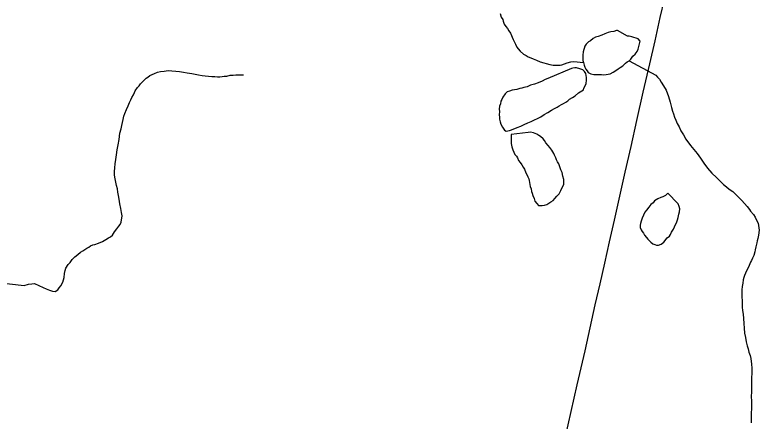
# Model space of a CAD drawing. Extents: x 103424 to 290657, y 38711 to 110967.
# Drawn here: x 130753 to 134964, y 49490 to 51790 of the extents above; entities that cross this region are included whole.
import ezdxf

# ---------------------------------------------------------------- set-up
doc = ezdxf.new("R2010")
doc.units = 0
for name, color, linetype in [('GM_X_County_Road', 7, 'Continuous'), ('GM_X_Minor_Lake', 7, 'Continuous'), ('GM_X_Minor_River', 7, 'Continuous')]:
    doc.layers.add(name, color=color, linetype=linetype)

msp = doc.modelspace()

# ---------------------------------------------------------------- linework, layer by layer
at = {"layer": 'GM_X_County_Road'}
msp.add_lwpolyline([(133867.1, 49393.6), (133901.1, 49544.9), (133935.2, 49696.1), (133957.3, 49792.3), (133979.4, 49888.6), (134008.4, 50018.4), (134037.4, 50148.1), (134063.9, 50266.4), (134090.5, 50384.6), (134118, 50505.8), (134145.5, 50627), (134176.2, 50763.2), (134206.9, 50899.4), (134239.9, 51045.8), (134272.9, 51192.3), (134309, 51352.3), (134345.1, 51512.4), (134375.1, 51644.1), (134405.1, 51775.8), (134428.9, 51880.2), (134444.6, 51952.1)], dxfattribs=at)
at = {"layer": 'GM_X_Minor_Lake'}
for points in [[(134162.4, 51701.8), (134157.7, 51701.1), (134141.6, 51696.7), (134125.5, 51694.3), (134109.4, 51689.9), (134091.4, 51683.5), (134073.4, 51675), (134053.3, 51668.5), (134039.2, 51664.2), (134025.3, 51655.8), (134009.4, 51643.4), (133999.4, 51637.1), (133985.5, 51624.7), (133977.7, 51612.4), (133968.3, 51581.9), (133966.7, 51561.7), (133967, 51545.5), (133967.3, 51531.4), (133969.6, 51521.4), (133973.9, 51505.3), (133978.2, 51493.3), (133984.5, 51483.3), (133990.8, 51473.4), (133997.1, 51463.4), (134011.4, 51455.6), (134029.6, 51452), (134045.8, 51452.4)], [(134162.4, 51701.8), (134157.7, 51701.1), (134141.6, 51696.7), (134125.5, 51694.3), (134109.4, 51689.9), (134091.4, 51683.5), (134073.4, 51675), (134053.3, 51668.5), (134039.2, 51664.2), (134025.3, 51655.8), (134009.4, 51643.4), (133999.4, 51637.1), (133985.5, 51624.7), (133977.7, 51612.4), (133968.3, 51581.9), (133966.7, 51561.7), (133967, 51545.5), (133967.3, 51531.4), (133969.6, 51521.4), (133973.9, 51505.3), (133978.2, 51493.3), (133984.5, 51483.3), (133990.8, 51473.4), (133997.1, 51463.4), (134011.4, 51455.6), (134029.6, 51452), (134045.8, 51452.4), (134072.1, 51452.9), (134086.3, 51451.2), (134098.3, 51453.5), (134110.5, 51453.8), (134120.5, 51456), (134138.5, 51466.5), (134152.5, 51474.9), (134166.4, 51485.3), (134178.4, 51491.6), (134192.3, 51502), (134208.1, 51516.5), (134218.1, 51524.7), (134228, 51531), (134238, 51539.3), (134249.7, 51555.7), (134263.6, 51568.1), (134273.4, 51582.5), (134279.2, 51596.7), (134282.9, 51610.9), (134286.6, 51627.2), (134290.4, 51641.4), (134280, 51655.3), (134243.3, 51666.6), (134229.1, 51670.3), (134219, 51670.1), (134162.4, 51701.8)], [(134045.8, 51452.4), (134072.1, 51452.9), (134086.3, 51451.2), (134098.3, 51453.5), (134110.5, 51453.8), (134120.5, 51456), (134138.5, 51466.5), (134152.5, 51474.9), (134166.4, 51485.3), (134178.4, 51491.6), (134192.3, 51502), (134208.1, 51516.5), (134218.1, 51524.7), (134228, 51531), (134238, 51539.3), (134249.7, 51555.7), (134263.6, 51568.1), (134273.4, 51582.5), (134279.2, 51596.7), (134282.9, 51610.9), (134286.6, 51627.2), (134290.4, 51641.4), (134280, 51655.3), (134243.3, 51666.6), (134229.1, 51670.3), (134219, 51670.1), (134162.4, 51701.8)], [(133903.5, 51487.6), (133769.3, 51430.1), (133753.3, 51423.7), (133737.3, 51415.3), (133713.3, 51404.7), (133693.2, 51398.2), (133671.1, 51391.7), (133651.1, 51383.1), (133633, 51378.7), (133620.9, 51374.4), (133610.8, 51374.2), (133592.8, 51367.7), (133580.7, 51365.5), (133566.6, 51363.1), (133552.5, 51358.8), (133538.5, 51354.4), (133526.6, 51344.1), (133514.9, 51323.6), (133509.1, 51311.4), (133503.3, 51301.2), (133501.5, 51287), (133495.8, 51272.8), (133494.1, 51256.6), (133494.4, 51242.5), (133492.8, 51224.3), (133495.1, 51210.2), (133495.3, 51200.1), (133499.7, 51184), (133502, 51172), (133512.5, 51154), (133522.9, 51138.1), (133533.1, 51132.3), (133551.3, 51134.7), (133563.3, 51139), (133595.4, 51151.8), (133615.4, 51160.3), (133635.4, 51168.8), (133655.4, 51179.3), (133673.5, 51185.8), (133729.5, 51213.3), (133747.4, 51225.7), (133769.4, 51238.3), (133789.3, 51250.9), (133807.3, 51259.4), (133821.3, 51267.7), (133833.2, 51276.1), (133845.2, 51282.4), (133857.2, 51288.7), (133871.2, 51295.1), (133881.2, 51303.4), (133891, 51313.7), (133909, 51322.1), (133923, 51332.5), (133942.8, 51349.1), (133960.8, 51359.6), (133970.8, 51365.9), (133972.6, 51376), (133982.3, 51392.4), (133986.2, 51402.5), (133987.8, 51420.7), (133987.5, 51434.9), (133985.2, 51446.9), (133982.9, 51459), (133976.6, 51468.9), (133966.3, 51478.8), (133950, 51484.5), (133931.7, 51490.2), (133921.6, 51490), (133909.5, 51487.7), (133903.5, 51487.6)], [(133903.5, 51487.6), (133769.3, 51430.1), (133753.3, 51423.7), (133737.3, 51415.3), (133713.3, 51404.7), (133693.2, 51398.2), (133671.1, 51391.7), (133651.1, 51383.1), (133633, 51378.7), (133620.9, 51374.4), (133610.8, 51374.2), (133592.8, 51367.7), (133580.7, 51365.5), (133566.6, 51363.1), (133552.5, 51358.8), (133538.5, 51354.4), (133526.6, 51344.1), (133514.9, 51323.6), (133509.1, 51311.4), (133503.3, 51301.2), (133501.5, 51287), (133495.8, 51272.8), (133494.1, 51256.6), (133494.4, 51242.5), (133492.8, 51224.3), (133495.1, 51210.2), (133495.3, 51200.1), (133499.7, 51184), (133502, 51172), (133512.5, 51154), (133522.9, 51138.1), (133533.1, 51132.3), (133551.3, 51134.7), (133563.3, 51139), (133595.4, 51151.8)], [(133595.4, 51151.8), (133615.4, 51160.3), (133635.4, 51168.8), (133655.4, 51179.3), (133673.5, 51185.8), (133729.5, 51213.3), (133747.4, 51225.7), (133769.4, 51238.3), (133789.3, 51250.9), (133807.3, 51259.4), (133821.3, 51267.7), (133833.2, 51276.1), (133845.2, 51282.4), (133857.2, 51288.7), (133871.2, 51295.1), (133881.2, 51303.4), (133891, 51313.7), (133909, 51322.1), (133923, 51332.5), (133942.8, 51349.1), (133960.8, 51359.6), (133970.8, 51365.9), (133972.6, 51376), (133982.3, 51392.4), (133986.2, 51402.5), (133987.8, 51420.7), (133987.5, 51434.9), (133985.2, 51446.9), (133982.9, 51459), (133976.6, 51468.9), (133966.3, 51478.8), (133950, 51484.5), (133931.7, 51490.2), (133921.6, 51490), (133909.5, 51487.7), (133903.5, 51487.6)], [(133562, 51112.8), (133562.2, 51100.7), (133560.5, 51088.5), (133560.7, 51076.4), (133561, 51062.3), (133565.5, 51042.2), (133569.9, 51026.1), (133576.2, 51012.2), (133582.6, 51000.2), (133590.8, 50990.3), (133597.1, 50980.3), (133603.5, 50966.3), (133611.8, 50954.4), (133622.2, 50940.5), (133628.6, 50928.5), (133636.9, 50916.6), (133643.4, 50896.5), (133651.8, 50882.6), (133656, 50872.6), (133660.3, 50862.6), (133662.5, 50852.5), (133664.8, 50840.5), (133667, 50830.4), (133669.3, 50818.4), (133673.7, 50804.3), (133676, 50790.2), (133680.2, 50780.2), (133684.5, 50768.2), (133691, 50750.2), (133695.3, 50736.2), (133705.7, 50722.3), (133716.1, 50710.4), (133736.3, 50710.8), (133750.4, 50713.1), (133762.4, 50717.4), (133774.4, 50723.7), (133786.4, 50732.1), (133798.4, 50738.4), (133808.2, 50750.7), (133820.1, 50763.1), (133831.9, 50777.5), (133841.6, 50795.9), (133859, 50832.6), (133858.8, 50842.7), (133858.4, 50858.8), (133854, 50876.9), (133849.5, 50897), (133843.1, 50913), (133838.8, 50925), (133834.6, 50935), (133830.3, 50947), (133824, 50959), (133817.7, 50969), (133813.4, 50981), (133807, 50995), (133802.8, 51005), (133796.5, 51014.9), (133792.2, 51024.9), (133779.8, 51038.8), (133771.5, 51050.7), (133757, 51066.6), (133750.7, 51078.5), (133742.4, 51088.5), (133727.9, 51102.3), (133717.7, 51108.1), (133707.4, 51113.9), (133697.3, 51117.7), (133687.1, 51121.6), (133670.8, 51125.2), (133656.7, 51124.9), (133562, 51112.8)], [(133774.4, 50723.7), (133786.4, 50732.1), (133798.4, 50738.4), (133808.2, 50750.7), (133820.1, 50763.1), (133831.9, 50777.5), (133841.6, 50795.9), (133859, 50832.6), (133858.8, 50842.7), (133858.4, 50858.8), (133854, 50876.9), (133849.5, 50897), (133843.1, 50913), (133838.8, 50925), (133834.6, 50935), (133830.3, 50947), (133824, 50959), (133817.7, 50969), (133813.4, 50981), (133807, 50995), (133802.8, 51005), (133796.5, 51014.9), (133792.2, 51024.9), (133779.8, 51038.8), (133771.5, 51050.7), (133757, 51066.6), (133750.7, 51078.5), (133742.4, 51088.5), (133727.9, 51102.3), (133717.7, 51108.1), (133707.4, 51113.9), (133697.3, 51117.7), (133687.1, 51121.6), (133670.8, 51125.2), (133656.7, 51124.9), (133562, 51112.8)], [(133562, 51112.8), (133562.2, 51100.7), (133560.5, 51088.5), (133560.7, 51076.4), (133561, 51062.3), (133565.5, 51042.2), (133569.9, 51026.1), (133576.2, 51012.2), (133582.6, 51000.2), (133590.8, 50990.3), (133597.1, 50980.3), (133603.5, 50966.3), (133611.8, 50954.4), (133622.2, 50940.5), (133628.6, 50928.5), (133636.9, 50916.6), (133643.4, 50896.5), (133651.8, 50882.6), (133656, 50872.6), (133660.3, 50862.6), (133662.5, 50852.5), (133664.8, 50840.5), (133667, 50830.4), (133669.3, 50818.4), (133673.7, 50804.3), (133676, 50790.2), (133680.2, 50780.2), (133684.5, 50768.2), (133691, 50750.2), (133695.3, 50736.2), (133705.7, 50722.3), (133716.1, 50710.4), (133736.3, 50710.8), (133750.4, 50713.1), (133762.4, 50717.4), (133774.4, 50723.7)], [(134448.3, 50780.8), (134434.4, 50768.4), (134418.4, 50759.9), (134408.4, 50755.7), (134390.3, 50749.2), (134372.4, 50736.7), (134364.5, 50726.5), (134350.6, 50716.1), (134340.8, 50701.7), (134327, 50685.3), (134317.2, 50673), (134309.4, 50656.6), (134301.7, 50638.3), (134296, 50622), (134292.2, 50609.8), (134290.4, 50599.7), (134290.7, 50585.6), (134297.1, 50573.6), (134303.3, 50563.6), (134309.6, 50553.7), (134315.9, 50543.7), (134326.3, 50529.8), (134334.6, 50519.9)], [(134448.3, 50780.8), (134434.4, 50768.4), (134418.4, 50759.9), (134408.4, 50755.7), (134390.3, 50749.2), (134372.4, 50736.7), (134364.5, 50726.5), (134350.6, 50716.1), (134340.8, 50701.7), (134327, 50685.3), (134317.2, 50673), (134309.4, 50656.6), (134301.7, 50638.3), (134296, 50622), (134292.2, 50609.8), (134290.4, 50599.7), (134290.7, 50585.6), (134297.1, 50573.6), (134303.3, 50563.6), (134309.6, 50553.7), (134315.9, 50543.7), (134326.3, 50529.8), (134334.6, 50519.9), (134351.1, 50504.1), (134363.4, 50494.3), (134373.6, 50490.5), (134383.8, 50486.7), (134393.9, 50486.9), (134410, 50491.3), (134425.9, 50503.7), (134443.6, 50528.3), (134457.5, 50536.7), (134463.4, 50546.9), (134469.2, 50559.2), (134478.9, 50577.6), (134484.7, 50589.8), (134498.2, 50618.4), (134502, 50630.6), (134505.8, 50642.7), (134509.4, 50661), (134513.2, 50675.2), (134514.8, 50691.4), (134512.5, 50705.5), (134506.2, 50719.5), (134504.1, 50721.4), (134448.3, 50780.8)], [(134334.6, 50519.9), (134351.1, 50504.1), (134363.4, 50494.3), (134373.6, 50490.5), (134383.8, 50486.7), (134393.9, 50486.9), (134410, 50491.3), (134425.9, 50503.7), (134443.6, 50528.3), (134457.5, 50536.7), (134463.4, 50546.9), (134469.2, 50559.2), (134478.9, 50577.6), (134484.7, 50589.8), (134498.2, 50618.4), (134502, 50630.6), (134505.8, 50642.7), (134509.4, 50661), (134513.2, 50675.2), (134514.8, 50691.4), (134512.5, 50705.5), (134506.2, 50719.5), (134504.1, 50721.4), (134448.3, 50780.8)]]:
    msp.add_lwpolyline(points, dxfattribs=at)
at = {"layer": 'GM_X_Minor_River'}
for points in [[(133498.8, 51797.8), (133505.3, 51777.8), (133513.7, 51763.8), (133515.9, 51753.8), (133522.3, 51737.7), (133530.7, 51723.8), (133541, 51713.9), (133547.4, 51699.9), (133557.8, 51686), (133572.7, 51650), (133585.4, 51624.1), (133593.8, 51608.1), (133600.1, 51598.1), (133612.5, 51584.3), (133631, 51568.5), (133645.3, 51560.7), (133657.6, 51552.9), (133671.9, 51547.2), (133686.2, 51541.4), (133704.5, 51533.8), (133724.9, 51524.1), (133779.8, 51509.2), (133798.1, 51505.5), (133810.2, 51505.8), (133826.4, 51506.1), (133838.5, 51506.4), (133848.6, 51506.6), (133878.6, 51519.4), (133898.8, 51523.9), (133914.9, 51526.2), (133914.9, 51526.2), (133969.6, 51521.4)], [(134228, 51531), (134379.4, 51449.5), (134389.7, 51437.6), (134400.1, 51425.8), (134410.5, 51409.8), (134423.1, 51387.9), (134437.8, 51364), (134450.7, 51327.9), (134461.5, 51295.9), (134468.2, 51265.7), (134474.7, 51245.7), (134479.1, 51229.6), (134485.5, 51211.6), (134492, 51193.6), (134500.4, 51175.6), (134511, 51155.6), (134521.5, 51133.6), (134536.2, 51111.8), (134548.8, 51085.8), (134575.9, 51050), (134594.5, 51028.2), (134613.2, 51004.4), (134632, 50978.6), (134650.8, 50950.7), (134671.6, 50922.9), (134696.5, 50893.2), (134723.3, 50869.5), (134743.9, 50847.8), (134762.5, 50830), (134779, 50816.2), (134795.4, 50802.5), (134815.9, 50790.8), (134832.4, 50773), (134851, 50755.2), (134865.5, 50739.4), (134896.5, 50705.7), (134909, 50687.8), (134915.3, 50677.9), (134931.9, 50660.1), (134942.3, 50644.2), (134950.8, 50624.2), (134959.2, 50610.2), (134964.1, 50572), (134960.6, 50543.6), (134957, 50523.4), (134953.2, 50511.2), (134951.5, 50499), (134945.9, 50476.7), (134942.2, 50460.4), (134940.4, 50448.3), (134934.8, 50428), (134927.1, 50411.7), (134921.3, 50399.4), (134915.4, 50389.2), (134907.8, 50370.9), (134900, 50354.6), (134892.2, 50340.3), (134886.4, 50328), (134880.7, 50313.8), (134876.9, 50303.6), (134873.1, 50289.4), (134871.5, 50271.2), (134867.8, 50252.9), (134866.2, 50232.7), (134866.7, 50212.5), (134867.1, 50192.3), (134867.5, 50172.2), (134867.9, 50154), (134868.3, 50135.8), (134870.8, 50115.7), (134873.2, 50095.6), (134875.8, 50071.4), (134881.6, 49988.8), (134886.2, 49962.6), (134890.7, 49938.5), (134897.3, 49916.4), (134901.7, 49898.4), (134906.1, 49880.3), (134912.6, 49862.3), (134917, 49844.2), (134919.4, 49828.1), (134921.7, 49814), (134922.3, 49787.8), (134922.7, 49767.6), (134921.5, 49729.2), (134920.4, 49688.8), (134921, 49658.5), (134919.6, 49628.2), (134920.2, 49604), (134920.5, 49589.9), (134920.8, 49575.8), (134921.1, 49557.6), (134919.5, 49539.4), (134919.9, 49521.3), (134918.2, 49505.1), (134918.8, 49480.9)], [(130439.6, 50299.8), (130805.6, 50257.3), (130829.7, 50265.8), (130849.8, 50268.1), (130863.9, 50268.3), (130912.7, 50246.9), (130931, 50239.1), (130949.3, 50231.4), (130965.6, 50225.6), (130981.7, 50223.8), (130995.7, 50234.1), (131003.6, 50244.4), (131013.5, 50256.7), (131025.2, 50277), (131029, 50289.2), (131032.8, 50303.4), (131034.5, 50325.7), (131038.3, 50341.9), (131042.1, 50356.1), (131055.8, 50376.5), (131065.7, 50388.8), (131077.5, 50405.2), (131093.4, 50419.6), (131109.4, 50434), (131125.3, 50446.3), (131137.3, 50454.6), (131149.3, 50460.9), (131161.2, 50469.2), (131171.2, 50475.4), (131181.2, 50481.6), (131195.2, 50487.9), (131205.3, 50490.1), (131227.3, 50498.5), (131249.4, 50507), (131267.4, 50517.4), (131283.3, 50527.7), (131295.3, 50534), (131305.3, 50542.2), (131317.1, 50562.6), (131330.9, 50579), (131340.7, 50593.3), (131348.6, 50603.5), (131354.5, 50615.7), (131359.9, 50652.2), (131357.6, 50670.3), (131353.2, 50694.5), (131346.7, 50720.7), (131344.2, 50746.9), (131339.8, 50767), (131335.5, 50787.1), (131333.1, 50805.3), (131328.8, 50823.4), (131324.4, 50843.5), (131320.1, 50861.6), (131317.7, 50881.8), (131317.4, 50904), (131319, 50924.2), (131320.7, 50946.5), (131324.3, 50970.8), (131327.9, 50997.1), (131331.4, 51025.4), (131337, 51053.8), (131342.6, 51084.2), (131348, 51120.6), (131355.7, 51145), (131359.4, 51163.3), (131363.1, 51181.5), (131366.9, 51197.7), (131370.6, 51216), (131376.4, 51232.2), (131384.1, 51254.6), (131393.8, 51274.9), (131401.6, 51293.2), (131409.4, 51309.5), (131415.3, 51321.7), (131425.1, 51338.1), (131430.9, 51350.3), (131434.8, 51360.4), (131446.6, 51378.8), (131456.5, 51389.1), (131464.4, 51399.3), (131476.3, 51411.6), (131486.2, 51421.9), (131496.1, 51432.1), (131506.1, 51438.4), (131516.1, 51446.6), (131530.1, 51452.9), (131544.1, 51459.2), (131560.1, 51465.5), (131578.2, 51469.8), (131598.4, 51472.2), (131620.5, 51474.6), (131685.2, 51469.6), (131707.4, 51465.9), (131727.7, 51462.2), (131754, 51458.6), (131774.2, 51454.9), (131792.4, 51451.1), (131812.7, 51447.4), (131830.9, 51445.7), (131849.1, 51444)], [(131849.1, 51444), (131867.3, 51442.3), (131885.4, 51440.5), (131899.6, 51438.8), (131913.7, 51439), (131925.8, 51441.2), (131937.9, 51443.4), (131952, 51443.7), (131972.1, 51448), (131988.2, 51448.3), (132004.3, 51450.6), (132020.5, 51450.8), (132036.6, 51451.1), (132046.7, 51451.3)]]:
    msp.add_lwpolyline(points, dxfattribs=at)

doc.saveas('drawing.dxf')
